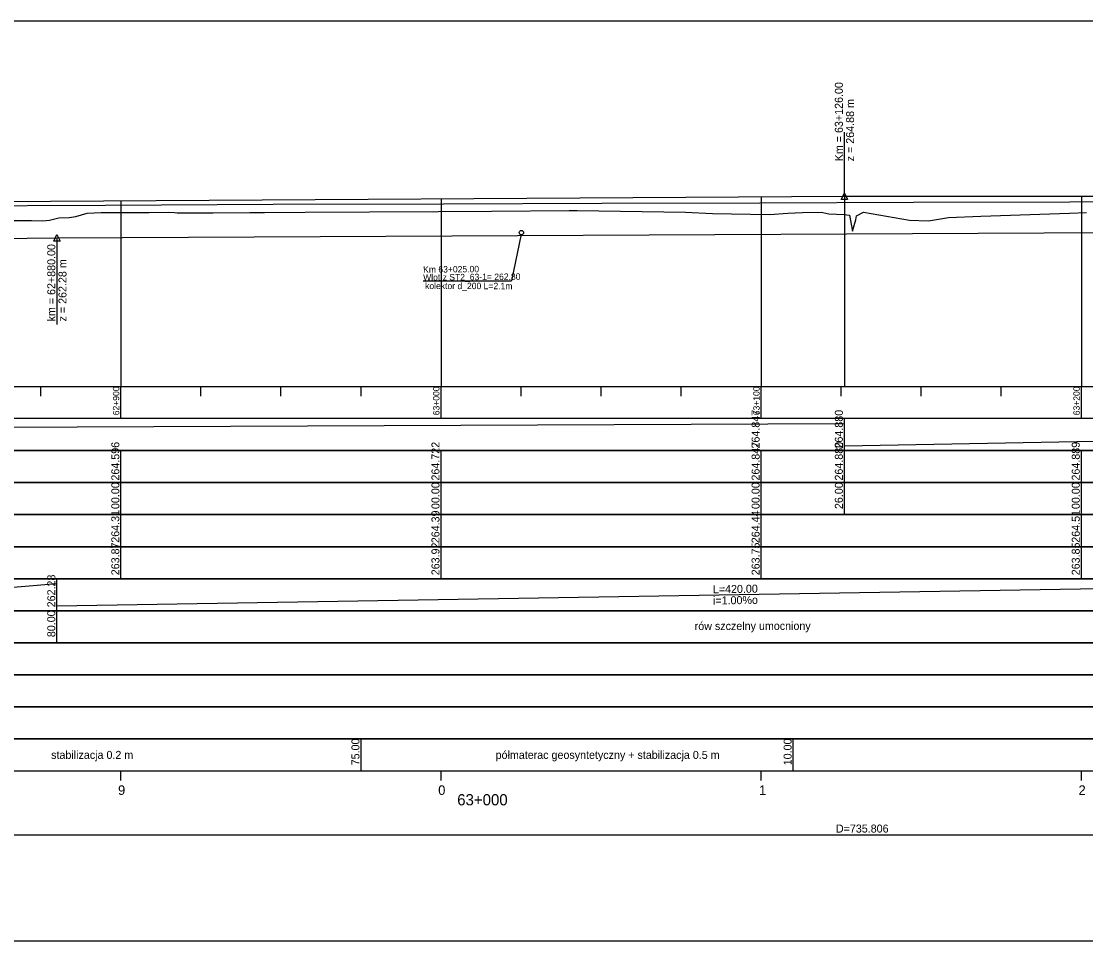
# Model space of a CAD drawing. Extents: x 6445630 to 6518227, y 5499240 to 5511716.
# Drawn here: x 6462100.1 to 6462432.6, y 5508418.3 to 5508705.3 of the extents above; entities that cross this region are included whole.
import ezdxf

# ---------------------------------------------------------------- set-up
doc = ezdxf.new("R2010")
doc.units = 0
for name, color, linetype in [('TOR_PROF-obiekty+opisy', 7, 'Continuous'), ('TOR_PROF-opisy glowne', 7, 'Continuous'), ('TOR_PROF-opisy pomocnicze', 7, 'Continuous'), ('TOR_PROF-rowy otwarte', 7, 'Continuous'), ('TOR_PROF-tabelka-geometria T1', 7, 'Continuous'), ('TOR_PROF-tabelka-kilometracja', 7, 'Continuous'), ('TOR_PROF-tabelka-odleglosci T1', 7, 'Continuous'), ('TOR_PROF-tabelka-pochylenia proj T1', 7, 'Continuous'), ('TOR_PROF-tabelka-rodzaj rowu T1', 7, 'Continuous'), ('TOR_PROF-tabelka-rowyT1', 7, 'Continuous'), ('TOR_PROF-tabelka-rurociagi T1', 7, 'Continuous'), ('TOR_PROF-tabelka-rzedne istn T1', 7, 'Continuous'), ('TOR_PROF-tabelka-rzedne proj T1', 7, 'Continuous'), ('TOR_PROF-tabelka-teren istniejacy T1', 7, 'Continuous'), ('TOR_PROF-tabelka-warstwa ochronna T1', 7, 'Continuous'), ('TOR_PROF-tor istniejacy T2', 7, 'Continuous'), ('TOR_PROF-tor projektowany', 7, 'Continuous'), ('TOR_PROF-uklad odniesienia', 7, 'Continuous'), ('TOR_PROF-warstwa ochronna', 7, 'Continuous'), ('TOR_RAMKI-dodatkowe3', 7, 'Continuous'), ('TOR_RAMKI-MASKA WYCIECIA', 7, 'Continuous')]:
    doc.layers.add(name, color=color, linetype=linetype)

msp = doc.modelspace()

# ---------------------------------------------------------------- linework, layer by layer
at = {"layer": 'TOR_PROF-obiekty+opisy'}
for p in [(6462256.21, 5508638.89), (6462225.61, 5508624.28)]:
    msp.add_line(p, (6462253.25, 5508624.28), dxfattribs=at)
msp.add_circle((6462256.32, 5508639.32), 0.683, dxfattribs=at)
at = {"layer": 'TOR_PROF-opisy pomocnicze'}
for p, q in [((6462357.21, 5508650.69), (6462357.21, 5508670.69)), ((6462357.21, 5508650.69), (6462357.21, 5508670.69)), ((6462111.21, 5508637.69), (6462111.21, 5508610.69))]:
    msp.add_line(p, q, dxfattribs=at)
for points in [[(6462357.21, 5508651.69), (6462358.21, 5508649.69), (6462356.21, 5508649.69)], [(6462357.21, 5508651.69), (6462358.21, 5508649.69), (6462356.21, 5508649.69)], [(6462111.21, 5508638.69), (6462112.21, 5508636.69), (6462110.21, 5508636.69)]]:
    msp.add_lwpolyline(points, close=True, dxfattribs=at)
at = {"layer": 'TOR_PROF-rowy otwarte'}
for p, q in [((6462028.21, 5508636.89), (6462111.21, 5508637.69)), ((6462111.21, 5508637.69), (6462531.21, 5508639.79))]:
    msp.add_line(p, q, dxfattribs=at)
at = {"layer": 'TOR_PROF-tabelka-geometria T1'}
for points in [[(6452331.21, 5508451.29), (6462731.21, 5508451.29)], [(6460674.08, 5508451.29), (6461733.15, 5508451.29), (6461733.15, 5508453.96), (6461818.15, 5508453.96), (6461818.15, 5508451.29), (6461907.6, 5508451.29), (6461907.6, 5508448.62), (6461992.6, 5508448.62), (6461992.6, 5508451.29), (6462728.4, 5508451.29)]]:
    msp.add_lwpolyline(points, dxfattribs=at)
at = {"layer": 'TOR_PROF-tabelka-kilometracja'}
for points in [[(6462131.21, 5508468.29), (6462131.21, 5508471.29)], [(6462231.21, 5508468.29), (6462231.21, 5508471.29)], [(6462231.21, 5508468.29), (6462231.21, 5508471.29)], [(6462331.21, 5508468.29), (6462331.21, 5508471.29)], [(6462431.21, 5508468.29), (6462431.21, 5508471.29)]]:
    msp.add_lwpolyline(points, dxfattribs=at)
at = {"layer": 'TOR_PROF-tabelka-odleglosci T1'}
msp.add_lwpolyline([(6452331.21, 5508551.29), (6462731.21, 5508551.29), (6462731.21, 5508561.29), (6452331.21, 5508561.29)], close=True, dxfattribs=at)
for points in [[(6462131.21, 5508551.29), (6462131.21, 5508561.29)], [(6462231.21, 5508551.29), (6462231.21, 5508561.29)], [(6462331.21, 5508551.29), (6462331.21, 5508561.29)], [(6462357.21, 5508551.29), (6462357.21, 5508561.29)], [(6462431.21, 5508551.29), (6462431.21, 5508561.29)]]:
    msp.add_lwpolyline(points, dxfattribs=at)
at = {"layer": 'TOR_PROF-tabelka-pochylenia proj T1'}
msp.add_lwpolyline([(6452331.21, 5508571.29), (6462731.21, 5508571.29), (6462731.21, 5508581.29), (6452331.21, 5508581.29)], close=True, dxfattribs=at)
for points in [[(6462357.21, 5508571.29), (6462357.21, 5508581.29)], [(6460751.21, 5508572.79), (6462357.21, 5508579.79)], [(6462357.21, 5508572.79), (6462731.21, 5508579.79)]]:
    msp.add_lwpolyline(points, dxfattribs=at)
at = {"layer": 'TOR_PROF-tabelka-rodzaj rowu T1'}
for points in [[(6452331.21, 5508511.29), (6462731.21, 5508511.29), (6462731.21, 5508521.29), (6452331.21, 5508521.29)], [(6452331.21, 5508511.29), (6462731.21, 5508511.29), (6462731.21, 5508521.29), (6452331.21, 5508521.29)], [(6452331.21, 5508491.29), (6462731.21, 5508491.29), (6462731.21, 5508501.29), (6452331.21, 5508501.29)]]:
    msp.add_lwpolyline(points, close=True, dxfattribs=at)
msp.add_lwpolyline([(6462111.21, 5508511.29), (6462111.21, 5508521.29)], dxfattribs=at)
at = {"layer": 'TOR_PROF-tabelka-rowyT1'}
msp.add_lwpolyline([(6452331.21, 5508521.29), (6462731.21, 5508521.29), (6462731.21, 5508531.29), (6452331.21, 5508531.29)], close=True, dxfattribs=at)
msp.add_lwpolyline([(6452331.21, 5508521.29), (6462731.21, 5508521.29), (6462731.21, 5508531.29), (6452331.21, 5508531.29)], close=True, dxfattribs=at)
msp.add_lwpolyline([(6452331.21, 5508521.29), (6462731.21, 5508521.29), (6462731.21, 5508531.29), (6452331.21, 5508531.29)], close=True, dxfattribs=at)
for points in [[(6462111.21, 5508521.29), (6462111.21, 5508531.29)], [(6462028.21, 5508522.79), (6462111.21, 5508529.79)], [(6462111.21, 5508522.79), (6462531.21, 5508529.79)]]:
    msp.add_lwpolyline(points, dxfattribs=at)
at = {"layer": 'TOR_PROF-tabelka-rurociagi T1'}
msp.add_lwpolyline([(6452331.21, 5508501.29), (6462731.21, 5508501.29), (6462731.21, 5508511.29), (6452331.21, 5508511.29)], close=True, dxfattribs=at)
at = {"layer": 'TOR_PROF-tabelka-rzedne istn T1'}
msp.add_lwpolyline([(6452331.21, 5508541.29), (6462731.21, 5508541.29), (6462731.21, 5508551.29), (6452331.21, 5508551.29)], close=True, dxfattribs=at)
for points in [[(6462131.21, 5508541.29), (6462131.21, 5508551.29)], [(6462231.21, 5508541.29), (6462231.21, 5508551.29)], [(6462331.21, 5508541.29), (6462331.21, 5508551.29)], [(6462431.21, 5508541.29), (6462431.21, 5508551.29)], [(6462131.21, 5508531.29), (6462131.21, 5508541.29)], [(6462131.21, 5508531.29), (6462131.21, 5508541.29)], [(6462131.21, 5508531.29), (6462131.21, 5508541.29)], [(6462131.21, 5508531.29), (6462131.21, 5508541.29)], [(6462231.21, 5508531.29), (6462231.21, 5508541.29)], [(6462231.21, 5508531.29), (6462231.21, 5508541.29)], [(6462231.21, 5508531.29), (6462231.21, 5508541.29)], [(6462231.21, 5508531.29), (6462231.21, 5508541.29)], [(6462331.21, 5508531.29), (6462331.21, 5508541.29)], [(6462331.21, 5508531.29), (6462331.21, 5508541.29)], [(6462331.21, 5508531.29), (6462331.21, 5508541.29)], [(6462331.21, 5508531.29), (6462331.21, 5508541.29)], [(6462431.21, 5508531.29), (6462431.21, 5508541.29)], [(6462431.21, 5508531.29), (6462431.21, 5508541.29)], [(6462431.21, 5508531.29), (6462431.21, 5508541.29)], [(6462431.21, 5508531.29), (6462431.21, 5508541.29)]]:
    msp.add_lwpolyline(points, dxfattribs=at)
at = {"layer": 'TOR_PROF-tabelka-rzedne proj T1'}
msp.add_lwpolyline([(6452331.21, 5508561.29), (6462731.21, 5508561.29), (6462731.21, 5508571.29), (6452331.21, 5508571.29)], close=True, dxfattribs=at)
for points in [[(6462131.21, 5508561.29), (6462131.21, 5508571.29)], [(6462231.21, 5508561.29), (6462231.21, 5508571.29)], [(6462331.21, 5508561.29), (6462331.21, 5508571.29)], [(6462357.21, 5508561.29), (6462357.21, 5508571.29)], [(6462431.21, 5508561.29), (6462431.21, 5508571.29)]]:
    msp.add_lwpolyline(points, dxfattribs=at)
at = {"layer": 'TOR_PROF-tabelka-teren istniejacy T1'}
msp.add_lwpolyline([(6452331.21, 5508531.29), (6462731.21, 5508531.29), (6462731.21, 5508541.29), (6452331.21, 5508541.29)], close=True, dxfattribs=at)
msp.add_lwpolyline([(6452331.21, 5508531.29), (6462731.21, 5508531.29), (6462731.21, 5508541.29), (6452331.21, 5508541.29)], close=True, dxfattribs=at)
msp.add_lwpolyline([(6452331.21, 5508531.29), (6462731.21, 5508531.29), (6462731.21, 5508541.29), (6452331.21, 5508541.29)], close=True, dxfattribs=at)
msp.add_lwpolyline([(6452331.21, 5508531.29), (6462731.21, 5508531.29), (6462731.21, 5508541.29), (6452331.21, 5508541.29)], close=True, dxfattribs=at)
at = {"layer": 'TOR_PROF-tabelka-warstwa ochronna T1'}
msp.add_lwpolyline([(6452331.21, 5508481.29), (6462731.21, 5508481.29), (6462731.21, 5508491.29), (6452331.21, 5508491.29)], close=True, dxfattribs=at)
at = {"layer": 'TOR_PROF-tor istniejacy T2'}
msp.add_lwpolyline([(6462728.4, 5508649.83), (6462680.79, 5508649.64), (6462630.63, 5508649.54), (6462579.1, 5508649.34), (6462527.23, 5508649.14), (6462477.4, 5508649.04), (6462427.57, 5508648.84), (6462378.75, 5508648.69), (6462330.8, 5508648.49), (6462281.44, 5508648.39), (6462231.92, 5508648.24), (6462178.78, 5508648.09), (6462126.4, 5508647.79), (6462077.5, 5508647.59)], dxfattribs=at)
at = {"layer": 'TOR_PROF-tor projektowany'}
for p, q in [((6460751.21, 5508640.59), (6462357.21, 5508650.69)), ((6460751.21, 5508640.59), (6462357.21, 5508650.69)), ((6462357.21, 5508650.69), (6462731.21, 5508650.91)), ((6462357.21, 5508650.69), (6462731.21, 5508650.91))]:
    msp.add_line(p, q, dxfattribs=at)
for points in [[(6462331.21, 5508650.53), (6462331.21, 5508596.29), (6462331.21, 5508591.29), (6462331.21, 5508591.29)], [(6462331.21, 5508650.53), (6462331.21, 5508596.29), (6462331.21, 5508591.29), (6462331.21, 5508591.29)], [(6462331.21, 5508650.53), (6462331.21, 5508596.29), (6462331.21, 5508591.29), (6462331.21, 5508591.29)], [(6462357.21, 5508650.69), (6462357.21, 5508596.29), (6462357.21, 5508591.29), (6462357.21, 5508591.29)], [(6462357.21, 5508650.69), (6462357.21, 5508596.29), (6462357.21, 5508591.29), (6462357.21, 5508591.29)], [(6462357.21, 5508650.69), (6462357.21, 5508596.29), (6462357.21, 5508591.29), (6462357.21, 5508591.29)], [(6462357.21, 5508650.69), (6462357.21, 5508596.29), (6462357.21, 5508591.29), (6462357.21, 5508591.29)], [(6462431.21, 5508650.73), (6462431.21, 5508596.29), (6462431.21, 5508591.29), (6462431.21, 5508591.29)], [(6462431.21, 5508650.73), (6462431.21, 5508596.29), (6462431.21, 5508591.29), (6462431.21, 5508591.29)], [(6462131.21, 5508649.27), (6462131.21, 5508596.29), (6462131.21, 5508591.29), (6462131.21, 5508591.29)], [(6462131.21, 5508649.27), (6462131.21, 5508596.29), (6462131.21, 5508591.29), (6462131.21, 5508591.29)], [(6462231.21, 5508649.9), (6462231.21, 5508596.29), (6462231.21, 5508591.29), (6462231.21, 5508591.29)], [(6462231.21, 5508649.9), (6462231.21, 5508596.29), (6462231.21, 5508591.29), (6462231.21, 5508591.29)]]:
    msp.add_lwpolyline(points, dxfattribs=at)
at = {"layer": 'TOR_PROF-uklad odniesienia'}
for p, q in [((6452331.21, 5508591.29), (6462731.21, 5508591.29)), ((6452331.21, 5508591.29), (6462731.21, 5508591.29)), ((6462106.21, 5508588.29), (6462106.21, 5508591.29)), ((6462106.21, 5508588.29), (6462106.21, 5508591.29)), ((6462131.21, 5508581.29), (6462131.21, 5508591.29)), ((6462131.21, 5508581.29), (6462131.21, 5508591.29)), ((6462156.21, 5508588.29), (6462156.21, 5508591.29)), ((6462156.21, 5508588.29), (6462156.21, 5508591.29)), ((6462181.21, 5508588.29), (6462181.21, 5508591.29)), ((6462181.21, 5508588.29), (6462181.21, 5508591.29)), ((6462206.21, 5508588.29), (6462206.21, 5508591.29)), ((6462206.21, 5508588.29), (6462206.21, 5508591.29)), ((6462231.21, 5508581.29), (6462231.21, 5508591.29)), ((6462231.21, 5508581.29), (6462231.21, 5508591.29)), ((6462256.21, 5508588.29), (6462256.21, 5508591.29)), ((6462256.21, 5508588.29), (6462256.21, 5508591.29)), ((6462281.21, 5508588.29), (6462281.21, 5508591.29)), ((6462281.21, 5508588.29), (6462281.21, 5508591.29)), ((6462306.21, 5508588.29), (6462306.21, 5508591.29)), ((6462306.21, 5508588.29), (6462306.21, 5508591.29)), ((6462331.21, 5508581.29), (6462331.21, 5508591.29)), ((6462331.21, 5508581.29), (6462331.21, 5508591.29)), ((6462356.21, 5508588.29), (6462356.21, 5508591.29)), ((6462356.21, 5508588.29), (6462356.21, 5508591.29)), ((6462381.21, 5508588.29), (6462381.21, 5508591.29)), ((6462381.21, 5508588.29), (6462381.21, 5508591.29)), ((6462406.21, 5508588.29), (6462406.21, 5508591.29)), ((6462406.21, 5508588.29), (6462406.21, 5508591.29)), ((6462431.21, 5508581.29), (6462431.21, 5508591.29)), ((6462431.21, 5508581.29), (6462431.21, 5508591.29))]:
    msp.add_line(p, q, dxfattribs=at)
at = {"layer": 'TOR_PROF-warstwa ochronna'}
msp.add_lwpolyline([(6452331.21, 5508471.29), (6462731.21, 5508471.29), (6462731.21, 5508481.29), (6452331.21, 5508481.29)], close=True, dxfattribs=at)
for points in [[(6462206.21, 5508471.29), (6462206.21, 5508481.29)], [(6462341.21, 5508471.29), (6462341.21, 5508481.29)]]:
    msp.add_lwpolyline(points, dxfattribs=at)
at = {"layer": 'TOR_RAMKI-dodatkowe3'}
for p, q in [((6462108.95, 5508643.19), (6462111.8, 5508643.89)), ((6462111.8, 5508643.89), (6462115.02, 5508644.04)), ((6462115.02, 5508644.04), (6462117.18, 5508644.31)), ((6462117.18, 5508644.31), (6462120.65, 5508645.44)), ((6462120.65, 5508645.44), (6462125.04, 5508645.58)), ((6462125.04, 5508645.58), (6462127.06, 5508645.65)), ((6462127.06, 5508645.65), (6462139.99, 5508645.61)), ((6462139.99, 5508645.61), (6462146.03, 5508645.75)), ((6462146.03, 5508645.75), (6462147.96, 5508645.57)), ((6462147.96, 5508645.57), (6462148.77, 5508645.49)), ((6462148.77, 5508645.49), (6462159.98, 5508645.55)), ((6462159.98, 5508645.55), (6462171.48, 5508645.61)), ((6462171.48, 5508645.61), (6462172.43, 5508645.63)), ((6462172.43, 5508645.63), (6462176.09, 5508645.64)), ((6462176.09, 5508645.64), (6462188.81, 5508645.69)), ((6462188.81, 5508645.69), (6462228.9, 5508645.87)), ((6462228.9, 5508645.87), (6462229.6, 5508645.86)), ((6462229.6, 5508645.86), (6462230.34, 5508645.87)), ((6462230.34, 5508645.87), (6462246.99, 5508646.03)), ((6462246.99, 5508646.03), (6462271.25, 5508646.24)), ((6462271.25, 5508646.24), (6462273.68, 5508646.22)), ((6462273.68, 5508646.22), (6462307.58, 5508645.68)), ((6462307.58, 5508645.68), (6462316.01, 5508645.31)), ((6462316.01, 5508645.31), (6462333.79, 5508645.02)), ((6462333.79, 5508645.02), (6462339.51, 5508645.35)), ((6462339.51, 5508645.35), (6462344.15, 5508645.63)), ((6462344.15, 5508645.63), (6462350.05, 5508645.72)), ((6462350.05, 5508645.72), (6462350.49, 5508645.57)), ((6462350.49, 5508645.57), (6462352.37, 5508645.21)), ((6462352.37, 5508645.21), (6462357.13, 5508645.02)), ((6462357.13, 5508645.02), (6462358.75, 5508644.76)), ((6462358.75, 5508644.76), (6462359.03, 5508643.59)), ((6462360.76, 5508643.34), (6462360.97, 5508644.55)), ((6462360.97, 5508644.55), (6462363.19, 5508645.74)), ((6462363.19, 5508645.74), (6462377.54, 5508643.2)), ((6462383.48, 5508643), (6462389.71, 5508644.07)), ((6462389.71, 5508644.07), (6462399.77, 5508644.43)), ((6462399.77, 5508644.43), (6462427.47, 5508645.43)), ((6462427.47, 5508645.43), (6462432.78, 5508645.62)), ((6462076.65, 5508643.1), (6462103.25, 5508643.14)), ((6462103.25, 5508643.14), (6462106.85, 5508643.03)), ((6462106.85, 5508643.03), (6462108.95, 5508643.19)), ((6462359.03, 5508643.59), (6462359.7, 5508639.82)), ((6462359.7, 5508639.82), (6462360.76, 5508643.34)), ((6462377.54, 5508643.2), (6462383.48, 5508643))]:
    msp.add_line(p, q, dxfattribs=at)
at = {"layer": 'TOR_RAMKI-MASKA WYCIECIA'}
msp.add_lwpolyline([(6460741.75, 5508418.29), (6462761.75, 5508418.29), (6462761.75, 5508705.29), (6460741.75, 5508705.29)], close=True, dxfattribs=at)

# ---------------------------------------------------------------- texts
at = {"layer": 'TOR_PROF-opisy glowne'}
for s, rotation, p in [('Km 63+025.00', 0.4945, (6462225.62, 5508626.81)), ('Wlot z ST2_63-1= 262.80', 0.4945, (6462225.62, 5508624.34)), (' kolektor d_200 L=2.1m ', 359.8879, (6462225.48, 5508621.71))]:
    msp.add_text(s, height=2, rotation=rotation, dxfattribs=at).set_placement(p)
at = {"layer": 'TOR_PROF-opisy pomocnicze'}
for s, p in [('Km = 63+126.00', (6462356.71, 5508661.59)), ('Km = 63+126.00', (6462356.71, 5508661.59)), ('z = 264.88 m', (6462360.21, 5508661.59)), ('z = 264.88 m', (6462360.21, 5508661.59)), ('km = 62+880.00', (6462110.71, 5508611.59)), ('z = 262.28 m', (6462114.21, 5508611.59))]:
    msp.add_text(s, height=2.5, rotation=90, dxfattribs=at).set_placement(p)
at = {"layer": 'TOR_PROF-tabelka-geometria T1'}
msp.add_text('D=735.806', height=2.5, dxfattribs=at).set_placement((6462354.54, 5508452.04))
at = {"layer": 'TOR_PROF-tabelka-kilometracja'}
for s, p in [('9', (6462130.32, 5508463.79)), ('0', (6462230.32, 5508463.79)), ('1', (6462330.56, 5508463.79)), ('2', (6462430.33, 5508463.79))]:
    msp.add_text(s, height=3, dxfattribs=at).set_placement(p)
msp.add_text('63+000', height=3.5, rotation=360, dxfattribs=at).set_placement((6462236.26, 5508460.54))
at = {"layer": 'TOR_PROF-tabelka-odleglosci T1'}
for s, p in [('00.00', (6462130.71, 5508553.03)), ('00.00', (6462230.71, 5508553.03)), ('00.00', (6462330.71, 5508553.03)), ('26.00', (6462356.71, 5508553.03)), ('00.00', (6462430.71, 5508553.03))]:
    msp.add_text(s, height=2.5, rotation=90, dxfattribs=at).set_placement(p)
at = {"layer": 'TOR_PROF-tabelka-pochylenia proj T1'}
for s, p in [('264.847', (6462330.71, 5508571.93)), ('264.880', (6462356.71, 5508571.93))]:
    msp.add_text(s, height=2.5, rotation=90, dxfattribs=at).set_placement(p)
at = {"layer": 'TOR_PROF-tabelka-rodzaj rowu T1'}
msp.add_text('80.00', height=2.5, rotation=90, dxfattribs=at).set_placement((6462110.71, 5508513.04))
at = {"layer": 'TOR_PROF-tabelka-rowyT1'}
for s, rotation, p in [('262.28', 90, (6462110.71, 5508522.35)), ('L=420.00', 0.9548, (6462316.13, 5508526.71)), ('i=1.00%o', 0.9548, (6462316.17, 5508523.21)), ('rów szczelny umocniony', 0.087, (6462310.44, 5508515.27))]:
    msp.add_text(s, height=2.5, rotation=rotation, dxfattribs=at).set_placement(p)
at = {"layer": 'TOR_PROF-tabelka-rzedne istn T1'}
for s, p in [('264.31', (6462130.71, 5508542.52)), ('264.39', (6462230.71, 5508542.36)), ('264.44', (6462330.71, 5508542.36)), ('264.51', (6462430.71, 5508542.52)), ('263.87', (6462130.71, 5508532.36)), ('263.92', (6462230.71, 5508532.36)), ('263.75', (6462330.71, 5508532.35)), ('263.85', (6462430.71, 5508532.35))]:
    msp.add_text(s, height=2.5, rotation=90, dxfattribs=at).set_placement(p)
at = {"layer": 'TOR_PROF-tabelka-rzedne proj T1'}
for s, p in [('264.596', (6462130.71, 5508561.92)), ('264.880', (6462356.71, 5508561.93)), ('264.722', (6462230.71, 5508561.93)), ('264.847', (6462330.71, 5508561.93)), ('264.889', (6462430.71, 5508561.93))]:
    msp.add_text(s, height=2.5, rotation=90, dxfattribs=at).set_placement(p)
at = {"layer": 'TOR_PROF-uklad odniesienia'}
for s, p in [('62+900', (6462130.71, 5508582.31)), ('62+900', (6462130.71, 5508582.31)), ('63+000', (6462230.71, 5508582.31)), ('63+000', (6462230.71, 5508582.31)), ('63+100', (6462330.71, 5508582.31)), ('63+100', (6462330.71, 5508582.31)), ('63+200', (6462430.71, 5508582.31)), ('63+200', (6462430.71, 5508582.31))]:
    msp.add_text(s, height=2, rotation=90, dxfattribs=at).set_placement(p)
at = {"layer": 'TOR_PROF-warstwa ochronna'}
for s, rotation, p in [('75.00', 90, (6462205.71, 5508473.04)), ('10.00', 90, (6462340.71, 5508473.04)), ('stabilizacja 0.2 m', 360, (6462109.42, 5508475.04)), ('półmaterac geosyntetyczny + stabilizacja 0.5 m', 360, (6462248.25, 5508475.04))]:
    msp.add_text(s, height=2.5, rotation=rotation, dxfattribs=at).set_placement(p)

doc.saveas('drawing.dxf')
